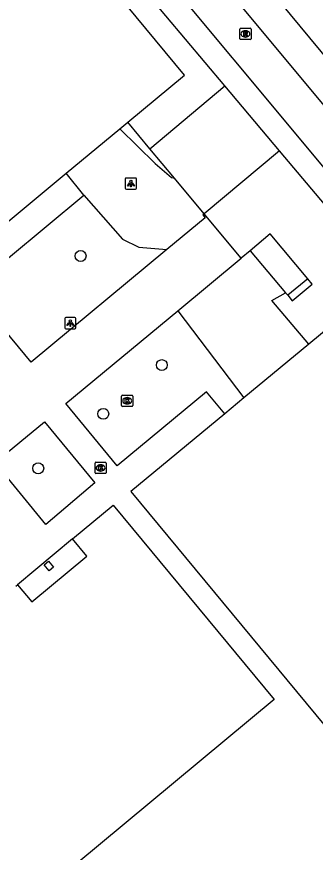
# Model space of a CAD drawing. Extents: x 159489 to 160304, y 383826 to 384530.
# Drawn here: x 160112 to 160138.6, y 384153.5 to 384228.1 of the extents above; entities that cross this region are included whole.
import ezdxf

# ---------------------------------------------------------------- set-up
doc = ezdxf.new("R2010")
doc.units = 0
for name, color, linetype in [('IMGEO_Boom', 7, 'Continuous'), ('IMGEO_Grasland_overig', 7, 'Continuous'), ('IMGEO_Groenvoorziening', 7, 'Continuous'), ('IMGEO_Kolk', 7, 'Continuous'), ('IMGEO_Lichtpunt', 7, 'Continuous'), ('IMGEO_Muur', 7, 'Continuous'), ('IMGEO_Pand', 7, 'Continuous'), ('IMGEO_Pand_overbouw', 7, 'Continuous'), ('IMGEO_Rijbaan_lokaal_gesloten', 7, 'Continuous'), ('IMGEO_Rioolput', 7, 'Continuous'), ('IMGEO_Voetpad_gesloten', 7, 'Continuous'), ('IMGEO_Voetpad_halfverhard', 7, 'Continuous'), ('IMGEO_Voetpad_open', 7, 'Continuous')]:
    doc.layers.add(name, color=color, linetype=linetype)

msp = doc.modelspace()

# ---------------------------------------------------------------- linework, layer by layer
at = {"layer": 'IMGEO_Boom'}
for centre in [(160117.671, 384206.729), (160124.927, 384196.996), (160119.693, 384192.646), (160113.888, 384187.785)]:
    msp.add_circle(centre, 0.489, dxfattribs=at)
at = {"layer": 'IMGEO_Grasland_overig'}
msp.add_lwpolyline([(160038.479, 384346.386), (160042.798, 384341.166), (160045.966, 384337.336), (160083.805, 384291.696), (160118.374, 384250), (160248.732, 384092.813), (160250.333, 384090.882), (160250.266, 384090.825)], dxfattribs=at)
at = {"layer": 'IMGEO_Groenvoorziening'}
for points in [[(160123.868, 384216.29), (160130.554, 384221.904)], [(160123.868, 384216.29), (160121.882, 384218.676)], [(160121.172, 384218.087), (160124.321, 384214.993), (160125.781, 384213.721), (160126.048, 384213.671)], [(160126.048, 384213.671), (160123.868, 384216.29)], [(160135.441, 384216.099), (160128.696, 384210.489)], [(160117.96, 384212.155), (160116.378, 384214.108)], [(160128.696, 384210.489), (160126.048, 384213.671)], [(160125.366, 384207.295), (160113.275, 384197.245), (160107.835, 384203.779), (160117.96, 384212.155)], [(160117.96, 384212.155), (160121.429, 384208.244), (160122.876, 384207.526), (160125.366, 384207.295)], [(160128.696, 384210.489), (160128.583, 384210.392), (160128.795, 384210.145), (160125.366, 384207.295)], [(160131.998, 384206.522), (160128.696, 384210.489)], [(160126.343, 384201.842), (160131.998, 384206.522)], [(160132.798, 384207.184), (160131.998, 384206.522)], [(160138.039, 384198.856), (160134.759, 384202.745), (160135.976, 384203.454)], [(160130.565, 384192.66), (160128.922, 384194.605), (160120.95, 384188.017), (160116.351, 384193.572), (160126.343, 384201.842)], [(160126.343, 384201.842), (160132.254, 384194.06)], [(160114.437, 384191.945), (160118.954, 384186.479), (160114.577, 384182.769), (160110.02, 384188.295), (160114.437, 384191.945)]]:
    msp.add_lwpolyline(points, dxfattribs=at)
at = {"layer": 'IMGEO_Kolk'}
for p, q in [((160121.336, 384193.383), (160121.336, 384194.235)), ((160121.411, 384194.309), (160122.263, 384194.309)), ((160121.824, 384194.089), (160121.849, 384194.089)), ((160122.337, 384194.235), (160122.337, 384193.383)), ((160122.263, 384193.309), (160121.411, 384193.309)), ((160121.847, 384193.529), (160121.822, 384193.529)), ((160118.96, 384187.393), (160118.96, 384188.245)), ((160119.035, 384188.319), (160119.887, 384188.319)), ((160119.448, 384188.099), (160119.473, 384188.099)), ((160119.961, 384188.245), (160119.961, 384187.393)), ((160119.887, 384187.319), (160119.035, 384187.319)), ((160119.471, 384187.539), (160119.446, 384187.539))]:
    msp.add_line(p, q, dxfattribs=at)
for points in [[(160121.336, 384193.383), (160121.336, 384194.235)], [(160121.411, 384194.309), (160122.263, 384194.309)], [(160121.657, 384194.009), (160121.78, 384194.009), (160121.78, 384193.858), (160121.91, 384194.009), (160122.074, 384194.009), (160121.928, 384193.858), (160122.081, 384193.609), (160121.929, 384193.609), (160121.844, 384193.773), (160121.78, 384193.706), (160121.78, 384193.609), (160121.657, 384193.609), (160121.657, 384194.009)], [(160122.337, 384194.235), (160122.337, 384193.383)], [(160122.263, 384193.309), (160121.411, 384193.309)], [(160118.96, 384187.393), (160118.96, 384188.245)], [(160119.035, 384188.319), (160119.887, 384188.319)], [(160119.281, 384188.019), (160119.404, 384188.019), (160119.404, 384187.868), (160119.534, 384188.019), (160119.698, 384188.019), (160119.552, 384187.868), (160119.705, 384187.619), (160119.553, 384187.619), (160119.468, 384187.783), (160119.404, 384187.716), (160119.404, 384187.619), (160119.281, 384187.619), (160119.281, 384188.019)], [(160119.961, 384188.245), (160119.961, 384187.393)], [(160119.887, 384187.319), (160119.035, 384187.319)]]:
    msp.add_lwpolyline(points, dxfattribs=at)
for centre, start, end in [((160121.413, 384194.233), 91.55205, 178.44795), ((160121.413, 384194.233), 91.55205, 178.44795), ((160122.261, 384194.233), 1.55205, 88.44795), ((160122.261, 384194.233), 1.55205, 88.44795), ((160121.413, 384193.385), 181.55205, 268.44795), ((160121.413, 384193.385), 181.55205, 268.44795), ((160122.261, 384193.385), 271.55205, 358.44795), ((160122.261, 384193.385), 271.55205, 358.44795), ((160119.037, 384188.243), 91.55205, 178.44795), ((160119.037, 384188.243), 91.55205, 178.44795), ((160119.885, 384188.243), 1.55205, 88.44795), ((160119.885, 384188.243), 1.55205, 88.44795), ((160119.037, 384187.395), 181.55205, 268.44795), ((160119.037, 384187.395), 181.55205, 268.44795), ((160119.885, 384187.395), 271.55205, 358.44795), ((160119.885, 384187.395), 271.55205, 358.44795)]:
    msp.add_arc(centre, 0.0765, start, end, dxfattribs=at)
for centre, major_axis, ratio, start_param, end_param in [((160121.823, 384193.809), (-0.387, 0.002), 0.722429, 4.712389, 7.853982), ((160121.848, 384193.809), (-0.39, 0.002), 0.717154, 1.570796, 4.712389), ((160119.447, 384187.819), (-0.387, 0.002), 0.722429, 4.712389, 7.853982), ((160119.472, 384187.819), (-0.39, 0.002), 0.717154, 1.570796, 4.712389)]:
    msp.add_ellipse(centre, major_axis=major_axis, ratio=ratio, start_param=start_param, end_param=end_param, dxfattribs=at)
at = {"layer": 'IMGEO_Lichtpunt'}
for p, q in [((160121.664, 384213.591), (160121.664, 384212.784)), ((160121.664, 384213.591), (160121.664, 384212.784)), ((160122.566, 384213.686), (160121.758, 384213.686)), ((160122.566, 384213.686), (160121.758, 384213.686)), ((160122.66, 384212.784), (160122.66, 384213.591)), ((160122.66, 384212.784), (160122.66, 384213.591)), ((160121.758, 384212.69), (160122.566, 384212.69)), ((160121.758, 384212.69), (160122.566, 384212.69)), ((160116.259, 384201.14), (160116.259, 384200.333)), ((160116.259, 384201.14), (160116.259, 384200.333)), ((160117.161, 384201.235), (160116.353, 384201.235)), ((160117.161, 384201.235), (160116.353, 384201.235)), ((160117.255, 384200.333), (160117.255, 384201.14)), ((160117.255, 384200.333), (160117.255, 384201.14)), ((160116.353, 384200.239), (160117.161, 384200.239)), ((160116.353, 384200.239), (160117.161, 384200.239))]:
    msp.add_line(p, q, dxfattribs=at)
for points in [[(160122.038, 384213.255), (160122.077, 384213.227), (160121.889, 384212.965), (160121.851, 384212.992), (160122.038, 384213.255)], [(160122.25, 384213.227), (160122.288, 384213.254), (160122.475, 384212.992), (160122.436, 384212.964), (160122.25, 384213.227)], [(160122.14, 384213.207), (160122.187, 384213.207), (160122.187, 384212.885), (160122.14, 384212.885), (160122.14, 384213.207)], [(160116.633, 384200.804), (160116.672, 384200.776), (160116.484, 384200.514), (160116.446, 384200.541), (160116.633, 384200.804)], [(160116.735, 384200.756), (160116.782, 384200.756), (160116.782, 384200.434), (160116.735, 384200.434), (160116.735, 384200.756)], [(160116.845, 384200.776), (160116.883, 384200.803), (160117.07, 384200.541), (160117.031, 384200.513), (160116.845, 384200.776)]]:
    msp.add_lwpolyline(points, dxfattribs=at)
for centre in [(160122.163, 384213.389), (160116.758, 384200.938)]:
    msp.add_circle(centre, 0.0994, dxfattribs=at)
for centre, start, end in [((160121.758, 384213.591), 90, 180), ((160121.758, 384213.591), 90, 180), ((160122.566, 384213.591), 0, 90), ((160122.566, 384213.591), 0, 90), ((160121.758, 384212.784), 180, 270), ((160121.758, 384212.784), 180, 270), ((160122.566, 384212.784), 270, 0), ((160122.566, 384212.784), 270, 360), ((160116.353, 384201.14), 90, 180), ((160116.353, 384201.14), 90, 180), ((160117.161, 384201.14), 0, 90), ((160117.161, 384201.14), 0, 90), ((160116.353, 384200.333), 180, 270), ((160116.353, 384200.333), 180, 270), ((160117.161, 384200.333), 270, 0), ((160117.161, 384200.333), 270, 360)]:
    msp.add_arc(centre, 0.0946, start, end, dxfattribs=at)
at = {"layer": 'IMGEO_Muur'}
msp.add_lwpolyline([(160045.966, 384337.336), (160118.374, 384250), (160248.732, 384092.813), (160250.333, 384090.882)], dxfattribs=at)
at = {"layer": 'IMGEO_Pand'}
for points in [[(160052.15, 384270.155), (160105.846, 384205.367), (160116.378, 384214.108)], [(160121.882, 384218.676), (160126.941, 384222.874), (160088.959, 384268.689)], [(160121.172, 384218.087), (160121.882, 384218.676)], [(160116.378, 384214.108), (160121.172, 384218.087)], [(160144.394, 384203.483), (160144.079, 384203.863), (160138.24, 384199.022), (160138.039, 384198.856)], [(160138.039, 384198.856), (160132.254, 384194.06)], [(160132.254, 384194.06), (160130.565, 384192.66)], [(160130.565, 384192.66), (160122.173, 384185.703), (160205.3, 384085.415), (160222.285, 384099.453)], [(160111.889, 384177.266), (160112.049, 384177.399), (160113.333, 384175.859), (160118.241, 384179.935), (160116.95, 384181.484), (160120.569, 384184.499), (160134.953, 384167.15), (160099.507, 384137.762), (160093.174, 384145.415), (160094.049, 384146.14), (160092.381, 384148.161), (160091.503, 384147.435), (160085.15, 384155.113), (160094.27, 384162.669)], [(160114.805, 384179.501), (160115.258, 384178.954), (160114.866, 384178.629), (160114.413, 384179.175), (160114.805, 384179.501)]]:
    msp.add_lwpolyline(points, dxfattribs=at)
at = {"layer": 'IMGEO_Pand_overbouw'}
msp.add_lwpolyline([(160112.049, 384177.399), (160113.333, 384175.859), (160118.241, 384179.935), (160116.95, 384181.484)], close=True, dxfattribs=at)
at = {"layer": 'IMGEO_Rijbaan_lokaal_gesloten'}
for points in [[(160039.8, 384338.91), (160053.305, 384322.646), (160053.522, 384322.815), (160079.22, 384292.325), (160144.151, 384214.441), (160211.908, 384133.533), (160232.846, 384106.858), (160241.747, 384095.905), (160240.991, 384095.299), (160233.083, 384088.757), (160231.727, 384087.658), (160222.285, 384099.453)], [(160092.104, 384271.265), (160144.318, 384208.667)]]:
    msp.add_lwpolyline(points, dxfattribs=at)
at = {"layer": 'IMGEO_Rioolput'}
for p, q in [((160131.887, 384226.116), (160131.887, 384226.968)), ((160131.962, 384227.042), (160132.814, 384227.042)), ((160132.375, 384226.822), (160132.4, 384226.822)), ((160132.888, 384226.968), (160132.888, 384226.116)), ((160132.814, 384226.042), (160131.962, 384226.042)), ((160132.398, 384226.262), (160132.373, 384226.262))]:
    msp.add_line(p, q, dxfattribs=at)
for points in [[(160131.887, 384226.116), (160131.887, 384226.968)], [(160131.962, 384227.042), (160132.814, 384227.042)], [(160132.476, 384226.74), (160132.224, 384226.742), (160132.224, 384226.342)], [(160132.402, 384226.661), (160132.348, 384226.661), (160132.348, 384226.58)], [(160132.888, 384226.968), (160132.888, 384226.116)], [(160132.814, 384226.042), (160131.962, 384226.042)], [(160132.224, 384226.342), (160132.348, 384226.342), (160132.348, 384226.504), (160132.359, 384226.504)], [(160132.348, 384226.58), (160132.4, 384226.58)], [(160132.406, 384226.475), (160132.477, 384226.342), (160132.617, 384226.342), (160132.552, 384226.468)]]:
    msp.add_lwpolyline(points, dxfattribs=at)
for centre, radius, start, end in [((160131.964, 384226.966), 0.0765, 91.55205, 178.44795), ((160131.964, 384226.966), 0.0765, 91.55205, 178.44795), ((160132.408, 384226.565), 0.0964, 77.00612, 93.18647), ((160132.422, 384226.622), 0.0378, 276.66336, 79.67722), ((160132.475, 384226.63), 0.109, 350.36119, 89.41601), ((160132.812, 384226.966), 0.0765, 1.55205, 88.44795), ((160132.812, 384226.966), 0.0765, 1.55205, 88.44795), ((160131.964, 384226.118), 0.0765, 181.55205, 268.44795), ((160131.964, 384226.118), 0.0765, 181.55205, 268.44795), ((160132.358, 384226.451), 0.0533, 26.02933, 88.69889), ((160132.384, 384226.769), 0.19, 274.7715, 282.96867), ((160132.473, 384226.63), 0.112, 277.58423, 350.98172), ((160132.457, 384226.415), 0.108, 29.51342, 73.79051), ((160132.812, 384226.118), 0.0765, 271.55205, 358.44795), ((160132.812, 384226.118), 0.0765, 271.55205, 358.44795)]:
    msp.add_arc(centre, radius, start, end, dxfattribs=at)
for centre, major_axis, ratio, start_param, end_param in [((160132.374, 384226.542), (-0.387, 0.002), 0.722429, 4.712389, 7.853982), ((160132.399, 384226.542), (-0.39, 0.002), 0.717154, 1.570796, 4.712389)]:
    msp.add_ellipse(centre, major_axis=major_axis, ratio=ratio, start_param=start_param, end_param=end_param, dxfattribs=at)
at = {"layer": 'IMGEO_Voetpad_gesloten'}
for points in [[(160137.958, 384204.682), (160134.608, 384208.717), (160132.798, 384207.184)], [(160132.798, 384207.184), (160135.976, 384203.454)], [(160137.958, 384204.682), (160136.175, 384203.221)], [(160135.976, 384203.454), (160136.175, 384203.221)]]:
    msp.add_lwpolyline(points, dxfattribs=at)
at = {"layer": 'IMGEO_Voetpad_halfverhard'}
for points in [[(160130.554, 384221.904), (160125.284, 384228.163), (160090.265, 384269.758)], [(160135.441, 384216.099), (160130.554, 384221.904)], [(160142.799, 384207.359), (160135.441, 384216.099)]]:
    msp.add_lwpolyline(points, dxfattribs=at)
at = {"layer": 'IMGEO_Voetpad_open'}
msp.add_lwpolyline([(160136.175, 384203.221), (160136.575, 384202.729), (160138.354, 384204.205), (160137.958, 384204.682)], dxfattribs=at)

doc.saveas('drawing.dxf')
